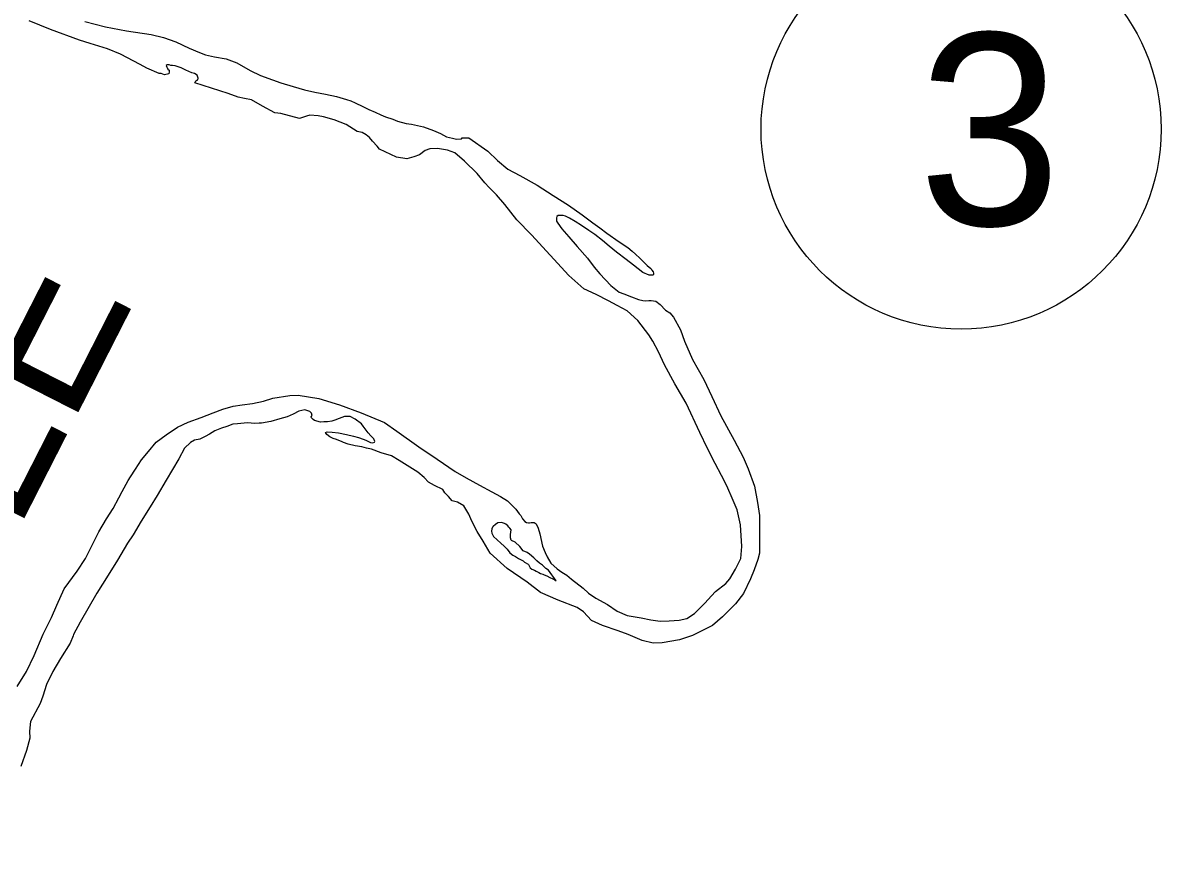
# Model space of a CAD drawing. Extents: x -939622 to -934245, y 1383184 to 1385301.
# Drawn here: x -935508.29 to -935497.03, y 1384328.46 to 1384336.71 of the extents above; entities that cross this region are included whole.
import ezdxf

# ---------------------------------------------------------------- set-up
doc = ezdxf.new("R2010")
doc.units = 0
doc.layers.add('27', color=7, linetype='Continuous')
doc.layers.add('9', color=7, linetype='Continuous')

msp = doc.modelspace()

# ---------------------------------------------------------------- linework, layer by layer
at = {"layer": '27'}
msp.add_circle((-935499.007, 1384335.652), 1.98, dxfattribs=at)
at = {"layer": '9'}
for points in [[(-935501.337, 1384331.154), (-935501.295, 1384331.2), (-935501.239, 1384331.296), (-935501.186, 1384331.402), (-935501.178, 1384331.519), (-935501.189, 1384331.735), (-935501.224, 1384331.882), (-935501.263, 1384331.975), (-935501.325, 1384332.121), (-935501.377, 1384332.223), (-935501.441, 1384332.34), (-935501.517, 1384332.489), (-935501.594, 1384332.65), (-935501.729, 1384332.94), (-935501.839, 1384333.132), (-935501.942, 1384333.317), (-935502.001, 1384333.448), (-935502.059, 1384333.553), (-935502.098, 1384333.616), (-935502.208, 1384333.759), (-935502.311, 1384333.854), (-935502.41, 1384333.907), (-935502.498, 1384333.954), (-935502.618, 1384334.016), (-935502.742, 1384334.072), (-935502.89, 1384334.202), (-935503.075, 1384334.405), (-935503.26, 1384334.607), (-935503.405, 1384334.756), (-935503.524, 1384334.905), (-935503.606, 1384335.003), (-935503.678, 1384335.075), (-935503.721, 1384335.122), (-935503.797, 1384335.212), (-935503.921, 1384335.334), (-935504.017, 1384335.417), (-935504.09, 1384335.446), (-935504.189, 1384335.46), (-935504.264, 1384335.456), (-935504.312, 1384335.441), (-935504.368, 1384335.398), (-935504.422, 1384335.377), (-935504.494, 1384335.358), (-935504.596, 1384335.375), (-935504.762, 1384335.454), (-935504.786, 1384335.484), (-935504.832, 1384335.535), (-935504.862, 1384335.571), (-935504.895, 1384335.597), (-935504.934, 1384335.621), (-935504.985, 1384335.629), (-935505.094, 1384335.7), (-935505.212, 1384335.744), (-935505.317, 1384335.773), (-935505.371, 1384335.785), (-935505.452, 1384335.79), (-935505.485, 1384335.781), (-935505.554, 1384335.759), (-935505.74, 1384335.808), (-935505.8, 1384335.814), (-935505.921, 1384335.881), (-935506.029, 1384335.943), (-935506.098, 1384335.955), (-935506.162, 1384335.969), (-935506.261, 1384336.004), (-935506.589, 1384336.112), (-935506.58, 1384336.13), (-935506.571, 1384336.139), (-935506.562, 1384336.142), (-935506.559, 1384336.157), (-935506.566, 1384336.187), (-935506.593, 1384336.205), (-935506.62, 1384336.211), (-935506.68, 1384336.237), (-935506.725, 1384336.261), (-935506.786, 1384336.281), (-935506.813, 1384336.284), (-935506.828, 1384336.284), (-935506.846, 1384336.29), (-935506.864, 1384336.29), (-935506.873, 1384336.283), (-935506.869, 1384336.268), (-935506.863, 1384336.263), (-935506.857, 1384336.248), (-935506.845, 1384336.236), (-935506.845, 1384336.221), (-935506.848, 1384336.2), (-935506.89, 1384336.19), (-935506.923, 1384336.205), (-935506.944, 1384336.205), (-935507.064, 1384336.255), (-935507.131, 1384336.293), (-935507.327, 1384336.396), (-935507.456, 1384336.449), (-935507.625, 1384336.501), (-935507.733, 1384336.533), (-935508.019, 1384336.639), (-935508.23, 1384336.724)], [(-935507.678, 1384336.717), (-935507.473, 1384336.665), (-935507.266, 1384336.625), (-935507.022, 1384336.591), (-935506.902, 1384336.56), (-935506.779, 1384336.516), (-935506.646, 1384336.454), (-935506.544, 1384336.41), (-935506.484, 1384336.389), (-935506.396, 1384336.369), (-935506.279, 1384336.349), (-935506.174, 1384336.308), (-935506.044, 1384336.232), (-935505.942, 1384336.185), (-935505.821, 1384336.141), (-935505.74, 1384336.112), (-935505.617, 1384336.074), (-935505.505, 1384336.042), (-935505.403, 1384336.019), (-935505.298, 1384335.999), (-935505.187, 1384335.976), (-935505.09, 1384335.947), (-935505.048, 1384335.932), (-935505.003, 1384335.912), (-935504.928, 1384335.876), (-935504.868, 1384335.847), (-935504.807, 1384335.82), (-935504.75, 1384335.794), (-935504.702, 1384335.773), (-935504.63, 1384335.75), (-935504.584, 1384335.73), (-935504.5, 1384335.709), (-935504.446, 1384335.701), (-935504.329, 1384335.675), (-935504.23, 1384335.64), (-935504.16, 1384335.608), (-935504.1, 1384335.578), (-935504.04, 1384335.564), (-935504.001, 1384335.555), (-935503.95, 1384335.556), (-935503.944, 1384335.568), (-935503.878, 1384335.565), (-935503.691, 1384335.435), (-935503.594, 1384335.343), (-935503.494, 1384335.257), (-935503.373, 1384335.195), (-935503.204, 1384335.097), (-935503.044, 1384334.994), (-935502.894, 1384334.899), (-935502.758, 1384334.805), (-935502.652, 1384334.724), (-935502.582, 1384334.674), (-935502.513, 1384334.624), (-935502.392, 1384334.538), (-935502.305, 1384334.479), (-935502.262, 1384334.443), (-935502.229, 1384334.413), (-935502.187, 1384334.375), (-935502.168, 1384334.354), (-935502.147, 1384334.336), (-935502.114, 1384334.303), (-935502.078, 1384334.274), (-935502.075, 1384334.268), (-935502.068, 1384334.256), (-935502.056, 1384334.238), (-935502.053, 1384334.226), (-935502.053, 1384334.217), (-935502.056, 1384334.205), (-935502.065, 1384334.205)], [(-935502.065, 1384334.205), (-935502.095, 1384334.207), (-935502.158, 1384334.234), (-935502.249, 1384334.305), (-935502.321, 1384334.361), (-935502.418, 1384334.435), (-935502.491, 1384334.495), (-935502.557, 1384334.551), (-935502.633, 1384334.608), (-935502.693, 1384334.649), (-935502.763, 1384334.699), (-935502.826, 1384334.738), (-935502.883, 1384334.77), (-935502.904, 1384334.782), (-935502.923, 1384334.791), (-935502.944, 1384334.797), (-935502.962, 1384334.799), (-935502.98, 1384334.799), (-935502.995, 1384334.799), (-935503.009, 1384334.787), (-935503.012, 1384334.775), (-935503.012, 1384334.769), (-935503.012, 1384334.742), (-935502.997, 1384334.721), (-935502.96, 1384334.667), (-935502.888, 1384334.587), (-935502.806, 1384334.492), (-935502.703, 1384334.376), (-935502.639, 1384334.286), (-935502.581, 1384334.221), (-935502.475, 1384334.104), (-935502.39, 1384334.039), (-935502.345, 1384334.022), (-935502.27, 1384333.992), (-935502.201, 1384333.966), (-935502.156, 1384333.957), (-935502.129, 1384333.952), (-935502.096, 1384333.955), (-935502.075, 1384333.955), (-935502.027, 1384333.95), (-935501.987, 1384333.917), (-935501.933, 1384333.861), (-935501.89, 1384333.834), (-935501.854, 1384333.789), (-935501.784, 1384333.664), (-935501.744, 1384333.553), (-935501.667, 1384333.371), (-935501.554, 1384333.173), (-935501.474, 1384333.006), (-935501.386, 1384332.812), (-935501.254, 1384332.573), (-935501.163, 1384332.405), (-935501.114, 1384332.289), (-935501.052, 1384332.118), (-935501.023, 1384331.956), (-935501.004, 1384331.827), (-935501.003, 1384331.695), (-935501.002, 1384331.611), (-935501.001, 1384331.524), (-935501.003, 1384331.455), (-935501.018, 1384331.392), (-935501.056, 1384331.289), (-935501.091, 1384331.199), (-935501.162, 1384331.054), (-935501.239, 1384330.951), (-935501.369, 1384330.823), (-935501.468, 1384330.738), (-935501.665, 1384330.637), (-935501.793, 1384330.594), (-935501.967, 1384330.565), (-935502.054, 1384330.561), (-935502.165, 1384330.587), (-935502.301, 1384330.649), (-935502.4, 1384330.684), (-935502.556, 1384330.736), (-935502.665, 1384330.786), (-935502.744, 1384330.873), (-935502.807, 1384330.917), (-935502.994, 1384330.987), (-935503.171, 1384331.064), (-935503.301, 1384331.165), (-935503.498, 1384331.301), (-935503.667, 1384331.455), (-935503.737, 1384331.572), (-935503.795, 1384331.667), (-935503.85, 1384331.769), (-935503.878, 1384331.841), (-935503.927, 1384331.921), (-935503.99, 1384331.96), (-935504.044, 1384331.971), (-935504.081, 1384332.016), (-935504.117, 1384332.052), (-935504.135, 1384332.084), (-935504.22, 1384332.123), (-935504.277, 1384332.158), (-935504.322, 1384332.203), (-935504.383, 1384332.256), (-935504.567, 1384332.372), (-935504.645, 1384332.416), (-935504.748, 1384332.448), (-935504.841, 1384332.483)], [(-935508.349, 1384330.132), (-935508.257, 1384330.283), (-935508.181, 1384330.44), (-935508.093, 1384330.651), (-935508.008, 1384330.817), (-935507.955, 1384330.938), (-935507.884, 1384331.101), (-935507.754, 1384331.274), (-935507.674, 1384331.4), (-935507.539, 1384331.666), (-935507.465, 1384331.793), (-935507.4, 1384331.896), (-935507.341, 1384332.002), (-935507.309, 1384332.065), (-935507.25, 1384332.174), (-935507.226, 1384332.21), (-935507.179, 1384332.285), (-935507.117, 1384332.379), (-935507.049, 1384332.461), (-935506.974, 1384332.552), (-935506.873, 1384332.625), (-935506.763, 1384332.701), (-935506.658, 1384332.75), (-935506.527, 1384332.797), (-935506.41, 1384332.843), (-935506.312, 1384332.88), (-935506.21, 1384332.908), (-935506.123, 1384332.921), (-935506.021, 1384332.937), (-935505.91, 1384332.959), (-935505.818, 1384332.987), (-935505.65, 1384333.016), (-935505.569, 1384333.019), (-935505.365, 1384332.985), (-935505.16, 1384332.924), (-935504.946, 1384332.842), (-935504.715, 1384332.749), (-935504.591, 1384332.663), (-935504.373, 1384332.506), (-935504.192, 1384332.384), (-935504.014, 1384332.263), (-935503.905, 1384332.198), (-935503.773, 1384332.127), (-935503.652, 1384332.062), (-935503.565, 1384332.015), (-935503.495, 1384331.971), (-935503.413, 1384331.89), (-935503.38, 1384331.843), (-935503.365, 1384331.825), (-935503.347, 1384331.795), (-935503.325, 1384331.768), (-935503.307, 1384331.756), (-935503.289, 1384331.753), (-935503.277, 1384331.754), (-935503.262, 1384331.757), (-935503.232, 1384331.757), (-935503.214, 1384331.745), (-935503.193, 1384331.7), (-935503.177, 1384331.646), (-935503.149, 1384331.524), (-935503.124, 1384331.461), (-935503.103, 1384331.416), (-935503.069, 1384331.356), (-935503.006, 1384331.297), (-935502.96, 1384331.264), (-935502.909, 1384331.235), (-935502.864, 1384331.196), (-935502.746, 1384331.107), (-935502.694, 1384331.059), (-935502.622, 1384331.009), (-935502.507, 1384330.944), (-935502.411, 1384330.879), (-935502.311, 1384330.835), (-935502.173, 1384330.812), (-935502.077, 1384330.792), (-935501.984, 1384330.781), (-935501.897, 1384330.782), (-935501.798, 1384330.789), (-935501.72, 1384330.808), (-935501.646, 1384330.857), (-935501.542, 1384330.96), (-935501.479, 1384331.03), (-935501.438, 1384331.075), (-935501.337, 1384331.154)], [(-935504.841, 1384332.483), (-935504.892, 1384332.494), (-935504.937, 1384332.506), (-935505.003, 1384332.517), (-935505.072, 1384332.532), (-935505.118, 1384332.549), (-935505.133, 1384332.555), (-935505.187, 1384332.579), (-935505.223, 1384332.59), (-935505.256, 1384332.605), (-935505.283, 1384332.629), (-935505.292, 1384332.638), (-935505.296, 1384332.647), (-935505.281, 1384332.656), (-935505.23, 1384332.653), (-935505.17, 1384332.645), (-935505.088, 1384332.628), (-935505.019, 1384332.613), (-935504.971, 1384332.599), (-935504.926, 1384332.584), (-935504.899, 1384332.572), (-935504.878, 1384332.564), (-935504.851, 1384332.549), (-935504.83, 1384332.546), (-935504.812, 1384332.552), (-935504.809, 1384332.558), (-935504.818, 1384332.585), (-935504.848, 1384332.615), (-935504.876, 1384332.645), (-935504.924, 1384332.71), (-935504.942, 1384332.734), (-935505.003, 1384332.782), (-935505.054, 1384332.808), (-935505.111, 1384332.808), (-935505.162, 1384332.786), (-935505.204, 1384332.771), (-935505.234, 1384332.761), (-935505.279, 1384332.755), (-935505.315, 1384332.755), (-935505.348, 1384332.751), (-935505.405, 1384332.766), (-935505.42, 1384332.778), (-935505.441, 1384332.801), (-935505.438, 1384332.804), (-935505.429, 1384332.817), (-935505.435, 1384332.84), (-935505.454, 1384332.858), (-935505.502, 1384332.873), (-935505.562, 1384332.86), (-935505.618, 1384332.83), (-935505.678, 1384332.805), (-935505.75, 1384332.783), (-935505.837, 1384332.758), (-935505.932, 1384332.742), (-935505.953, 1384332.742), (-935505.998, 1384332.736), (-935506.07, 1384332.744), (-935506.169, 1384332.734), (-935506.214, 1384332.731), (-935506.274, 1384332.709), (-935506.325, 1384332.69), (-935506.391, 1384332.666), (-935506.444, 1384332.632), (-935506.489, 1384332.608), (-935506.54, 1384332.583), (-935506.594, 1384332.571), (-935506.635, 1384332.549), (-935506.692, 1384332.492), (-935506.748, 1384332.389), (-935506.875, 1384332.177), (-935506.963, 1384332.023), (-935507.034, 1384331.911), (-935507.12, 1384331.769), (-935507.2, 1384331.636), (-935507.256, 1384331.552), (-935507.356, 1384331.383), (-935507.448, 1384331.235), (-935507.56, 1384331.056), (-935507.725, 1384330.769), (-935507.79, 1384330.648), (-935507.796, 1384330.636), (-935507.825, 1384330.561), (-935507.92, 1384330.41), (-935507.996, 1384330.283), (-935508.058, 1384330.153), (-935508.096, 1384330.039), (-935508.122, 1384329.966), (-935508.217, 1384329.788), (-935508.228, 1384329.692), (-935508.224, 1384329.62), (-935508.256, 1384329.499), (-935508.314, 1384329.34)], [(-935503.419, 1384331.563), (-935503.456, 1384331.578), (-935503.459, 1384331.581), (-935503.465, 1384331.605), (-935503.468, 1384331.638), (-935503.46, 1384331.683), (-935503.472, 1384331.701), (-935503.484, 1384331.71), (-935503.494, 1384331.724), (-935503.512, 1384331.742), (-935503.527, 1384331.748), (-935503.557, 1384331.757), (-935503.593, 1384331.753), (-935503.614, 1384331.738), (-935503.637, 1384331.716), (-935503.646, 1384331.71), (-935503.652, 1384331.695), (-935503.655, 1384331.671), (-935503.651, 1384331.65), (-935503.636, 1384331.617)], [(-935503.636, 1384331.617), (-935503.563, 1384331.552), (-935503.53, 1384331.523), (-935503.511, 1384331.502), (-935503.499, 1384331.493), (-935503.472, 1384331.457), (-935503.445, 1384331.434), (-935503.417, 1384331.419), (-935503.387, 1384331.402), (-935503.36, 1384331.387), (-935503.342, 1384331.378), (-935503.327, 1384331.366), (-935503.293, 1384331.343), (-935503.287, 1384331.34), (-935503.272, 1384331.307), (-935503.254, 1384331.295), (-935503.23, 1384331.284), (-935503.211, 1384331.275), (-935503.187, 1384331.263), (-935503.169, 1384331.251), (-935503.148, 1384331.246), (-935503.133, 1384331.24), (-935503.106, 1384331.228), (-935503.076, 1384331.214), (-935503.048, 1384331.199), (-935503.027, 1384331.19), (-935503.015, 1384331.178), (-935503.089, 1384331.286), (-935503.116, 1384331.303), (-935503.149, 1384331.336), (-935503.18, 1384331.356), (-935503.207, 1384331.377), (-935503.237, 1384331.407), (-935503.28, 1384331.442), (-935503.301, 1384331.46), (-935503.34, 1384331.477), (-935503.374, 1384331.519), (-935503.419, 1384331.563)]]:
    msp.add_lwpolyline(points, dxfattribs=at)

# ---------------------------------------------------------------- texts
at = {"layer": '27'}
msp.add_text('3', height=1.901, dxfattribs=at).set_placement((-935499.432, 1384334.701))
at = {"layer": '9'}
msp.add_text('TABLE', height=1.584, rotation=63, dxfattribs=at).set_placement((-935510.227, 1384327.974))

doc.saveas('drawing.dxf')
